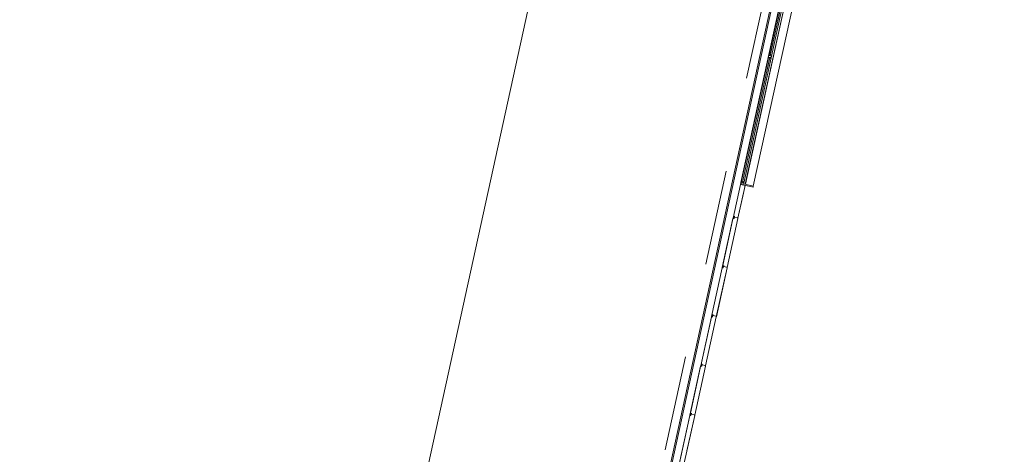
# Model space of a CAD drawing. Header units: metres. Extents: x 233012 to 233264, y 553571 to 554014.
# Tile 269 of 313: x 233064.08 to 233084.77, y 553906.51 to 553915.66. Entities that reach past the tile are written whole.
import ezdxf

# ---------------------------------------------------------------- set-up
doc = ezdxf.new("R2010")
doc.units = ezdxf.units.M
doc.linetypes.add('NLCS-HIDDEN', pattern=[4, 2, -2])
for name, color, linetype, lineweight in [('A-N---NPP', 251, 'NLCS-HIDDEN', 9), ('A-NA23_vloer', 252, 'Continuous', 0), ('A-NL$1B_3D-modellen_algemeen', 252, 'Continuous', 5), ('A-NL$1B_3D-modellen_algemeen-drsn', 252, 'Continuous', 5), ('A-NL23_vloeraanzicht', 252, 'Continuous', 5), ('A-NL30_wandopeningen', 252, 'Continuous', 5)]:
    doc.layers.add(name, color=color, linetype=linetype, lineweight=lineweight)

# ---------------------------------------------------------------- blocks, each defined once
blk = doc.blocks.new('NLRS_41_GM_WPB_waterslag_gen_mie - waterslag-5561189-01_Situatie')
at = {"layer": 'A-NL$1B_3D-modellen_algemeen'}
for p, q in [((-2.485, 0), (2.985, 0)), ((2.985, -0.001), (-2.485, -0.001)), ((22.215, -0.279), (-22.215, -0.279))]:
    blk.add_line(p, q, dxfattribs=at)
blk = doc.blocks.new('NLRS_31_WI_UN_samenstelling aluminium A1B1-SH_gen_mie - 1410x5520-2943768-01_Situatie')
at = {"layer": 'A-NL30_wandopeningen'}
for p, q in [((-2.692, 0), (-2.76, 0)), ((-2.76, 0), (-2.76, -0.01)), ((-2.719, 0), (2.719, 0)), ((-2.692, -0.004), (-2.692, 0)), ((-2.692, -0.004), (-2.692, 0)), ((-0.039, 0), (-0.039, -0.004)), ((0.039, 0), (-0.039, 0)), ((-0.039, 0), (-0.039, -0.004)), ((0.039, -0.004), (0.039, 0)), ((0.039, -0.004), (0.039, 0)), ((2.692, -0.004), (2.692, 0)), ((2.692, 0), (2.76, 0)), ((2.692, -0.004), (2.692, 0)), ((2.76, 0), (2.76, -0.01)), ((-2.76, -0.01), (-2.738, -0.01)), ((-2.738, -0.01), (-2.738, -0.062)), ((-2.738, -0.062), (-2.714, -0.062)), ((2.719, -0.062), (-2.719, -0.062)), ((-2.714, -0.004), (-2.692, -0.004)), ((-2.714, -0.062), (-2.714, -0.004)), ((-2.714, -0.004), (-2.692, -0.004)), ((-2.714, -0.034), (-2.694, -0.034)), ((-2.714, -0.062), (-2.714, -0.034)), ((-2.694, -0.062), (-2.714, -0.062)), ((-0.024, -0.007), (-2.707, -0.007)), ((-2.707, -0.007), (-2.707, -0.031)), ((-2.707, -0.031), (-0.024, -0.031)), ((-2.694, -0.034), (-2.694, -0.062)), ((-0.039, -0.004), (-0.017, -0.004)), ((-0.039, -0.004), (-0.017, -0.004)), ((-0.037, -0.034), (-0.037, -0.062)), ((-0.017, -0.034), (-0.037, -0.034)), ((-0.037, -0.062), (-0.017, -0.062)), ((-0.024, -0.031), (-0.024, -0.007)), ((-0.017, -0.004), (-0.017, -0.062)), ((-0.017, -0.062), (-0.017, -0.034)), ((-0.017, -0.062), (0.017, -0.062)), ((0.017, -0.004), (0.039, -0.004)), ((0.017, -0.004), (0.039, -0.004)), ((0.017, -0.062), (0.017, -0.004)), ((0.017, -0.034), (0.037, -0.034)), ((0.017, -0.062), (0.017, -0.034)), ((0.037, -0.062), (0.017, -0.062)), ((2.707, -0.007), (0.024, -0.007)), ((0.024, -0.007), (0.024, -0.031)), ((0.024, -0.031), (2.707, -0.031)), ((0.037, -0.034), (0.037, -0.062)), ((2.715, -0.004), (2.692, -0.004)), ((2.715, -0.004), (2.692, -0.004)), ((2.694, -0.034), (2.694, -0.062)), ((2.714, -0.034), (2.694, -0.034)), ((2.694, -0.062), (2.714, -0.062)), ((2.707, -0.031), (2.707, -0.007)), ((2.714, -0.062), (2.714, -0.034)), ((2.715, -0.062), (2.715, -0.004)), ((2.738, -0.062), (2.715, -0.062)), ((2.738, -0.01), (2.738, -0.062)), ((2.76, -0.01), (2.738, -0.01))]:
    blk.add_line(p, q, dxfattribs=at)
blk = doc.blocks.new('NLRS_21_GM_UN_spouwlat_gen_mie - stelkozijn multiplex_gen_bxh25x245-V709-01_Situatie')
at = {"layer": 'A-NL$1B_3D-modellen_algemeen-drsn'}
for p, q in [((233079.246, 553912.21), (233079.242, 553912.188)), ((233079.242, 553912.188), (233079.491, 553912.134)), ((233079.496, 553912.158), (233079.293, 553912.203)), ((233079.491, 553912.134), (233079.496, 553912.158))]:
    blk.add_line(p, q, dxfattribs=at)
blk = doc.blocks.new('NLRS_21_GM_UN_spouwlat_gen_mie - stelkozijn multiplex_gen_bxh25x245-6690172-01_Situatie')
at = {"layer": 'A-NL$1B_3D-modellen_algemeen'}
for p, q in [((233084.321, 553934.206), (233083.151, 553928.863)), ((233084.067, 553934.241), (233084.066, 553934.234)), ((233083.483, 553931.573), (233083.482, 553931.566)), ((233083.492, 553931.613), (233083.491, 553931.606)), ((233082.908, 553928.945), (233082.907, 553928.937))]:
    blk.add_line(p, q, dxfattribs=at)

msp = doc.modelspace()

# ---------------------------------------------------------------- linework, layer by layer
at = {"layer": 'A-N---NPP', "flags": 128}
msp.add_lwpolyline([(233208.526, 553888.618), (233228.609, 553980.395), (233099.954, 554008.548), (233025.404, 553667.867), (233154.055, 553639.689), (233189.361, 553801.036), (233206.475, 553797.378), (233225.622, 553884.877)], close=True, dxfattribs=at)
at = {"layer": 'A-NA23_vloer', "flags": 128}
msp.add_lwpolyline([(233189.73, 553676.511), (233188.662, 553671.627), (233028.961, 553706.574), (233096.334, 554014.459), (233264.258, 553977.712), (233263.934, 553967.325), (233258.935, 553967.43), (233259.131, 553973.716), (233100.149, 554008.505), (233034.914, 553710.389), (233189.73, 553676.511)], dxfattribs=at)
at = {"layer": 'A-NL$1B_3D-modellen_algemeen-drsn'}
for p, q in [((233079.227, 553912.191), (233079.071, 553911.481)), ((233079.073, 553911.484), (233079.228, 553912.191)), ((233079.324, 553912.17), (233079.172, 553911.48)), ((233079.324, 553912.17), (233079.237, 553912.189)), ((233079.321, 553912.155), (233079.325, 553912.17)), ((233079.173, 553911.479), (233079.289, 553912.009)), ((233079.07, 553911.474), (233078.845, 553910.445)), ((233079.07, 553911.47), (233078.847, 553910.449)), ((233079.172, 553911.475), (233078.946, 553910.444)), ((233078.947, 553910.444), (233079.173, 553911.475)), ((233079.089, 553911.475), (233079.07, 553911.474)), ((233079.074, 553911.473), (233079.09, 553911.474)), ((233079.082, 553911.479), (233079.086, 553911.496)), ((233079.083, 553911.479), (233079.087, 553911.496)), ((233079.094, 553911.518), (233079.09, 553911.501)), ((233079.091, 553911.501), (233079.095, 553911.518)), ((233079.094, 553911.513), (233079.092, 553911.502)), ((233079.096, 553911.496), (233079.092, 553911.477)), ((233079.093, 553911.502), (233079.095, 553911.513)), ((233079.097, 553911.495), (233079.093, 553911.477)), ((233079.104, 553911.516), (233079.102, 553911.504)), ((233079.165, 553911.488), (233079.102, 553911.502)), ((233079.105, 553911.516), (233079.103, 553911.504)), ((233079.104, 553911.502), (233079.164, 553911.489)), ((233079.17, 553911.492), (233079.17, 553911.48)), ((233079.171, 553911.48), (233079.171, 553911.492)), ((233078.843, 553910.439), (233078.618, 553909.41)), ((233078.62, 553909.413), (233078.844, 553910.435)), ((233078.945, 553910.44), (233078.719, 553909.409)), ((233078.72, 553909.408), (233078.946, 553910.439)), ((233078.863, 553910.439), (233078.843, 553910.439)), ((233078.863, 553910.438), (233078.847, 553910.438)), ((233078.855, 553910.444), (233078.859, 553910.46)), ((233078.856, 553910.444), (233078.86, 553910.46)), ((233078.863, 553910.466), (233078.867, 553910.483)), ((233078.864, 553910.466), (233078.868, 553910.483)), ((233078.868, 553910.478), (233078.865, 553910.467)), ((233078.869, 553910.46), (233078.865, 553910.441)), ((233078.866, 553910.467), (233078.869, 553910.477)), ((233078.866, 553910.441), (233078.87, 553910.46)), ((233078.939, 553910.453), (233078.875, 553910.467)), ((233078.877, 553910.481), (233078.876, 553910.468)), ((233078.878, 553910.481), (233078.877, 553910.468)), ((233078.877, 553910.466), (233078.937, 553910.453)), ((233078.944, 553910.457), (233078.943, 553910.444)), ((233078.944, 553910.444), (233078.945, 553910.457)), ((233078.617, 553909.403), (233078.392, 553908.374)), ((233078.393, 553908.378), (233078.617, 553909.399)), ((233078.493, 553908.373), (233078.718, 553909.404)), ((233078.494, 553908.373), (233078.719, 553909.404)), ((233078.636, 553909.404), (233078.617, 553909.403)), ((233078.621, 553909.402), (233078.636, 553909.403)), ((233078.629, 553909.408), (233078.632, 553909.425)), ((233078.63, 553909.408), (233078.633, 553909.425)), ((233078.637, 553909.43), (233078.64, 553909.447)), ((233078.638, 553909.43), (233078.641, 553909.447)), ((233078.641, 553909.442), (233078.639, 553909.431)), ((233078.643, 553909.425), (233078.639, 553909.406)), ((233078.642, 553909.442), (233078.64, 553909.431)), ((233078.64, 553909.406), (233078.644, 553909.424)), ((233078.712, 553909.417), (233078.648, 553909.431)), ((233078.651, 553909.445), (233078.649, 553909.433)), ((233078.65, 553909.433), (233078.652, 553909.445)), ((233078.651, 553909.431), (233078.711, 553909.418)), ((233078.717, 553909.421), (233078.717, 553909.409)), ((233078.718, 553909.421), (233078.718, 553909.409)), ((233078.39, 553908.368), (233078.165, 553907.339)), ((233078.39, 553908.364), (233078.167, 553907.342)), ((233078.266, 553907.338), (233078.492, 553908.369)), ((233078.267, 553907.337), (233078.493, 553908.368)), ((233078.41, 553908.368), (233078.39, 553908.368)), ((233078.41, 553908.367), (233078.394, 553908.367)), ((233078.406, 553908.389), (233078.402, 553908.373)), ((233078.403, 553908.373), (233078.407, 553908.389)), ((233078.414, 553908.412), (233078.41, 553908.395)), ((233078.411, 553908.395), (233078.415, 553908.412)), ((233078.414, 553908.407), (233078.412, 553908.396)), ((233078.416, 553908.389), (233078.412, 553908.37)), ((233078.415, 553908.406), (233078.413, 553908.396)), ((233078.417, 553908.389), (233078.413, 553908.37)), ((233078.485, 553908.382), (233078.422, 553908.396)), ((233078.424, 553908.41), (233078.423, 553908.397)), ((233078.424, 553908.397), (233078.425, 553908.41)), ((233078.424, 553908.395), (233078.484, 553908.382)), ((233078.49, 553908.386), (233078.49, 553908.373)), ((233078.491, 553908.386), (233078.491, 553908.373)), ((233078.164, 553907.332), (233077.938, 553906.303)), ((233077.94, 553906.307), (233078.164, 553907.328)), ((233078.265, 553907.333), (233078.04, 553906.302)), ((233078.103, 553906.587), (233078.266, 553907.333)), ((233078.183, 553907.333), (233078.164, 553907.332)), ((233078.183, 553907.332), (233078.167, 553907.331)), ((233078.176, 553907.337), (233078.179, 553907.354)), ((233078.177, 553907.337), (233078.18, 553907.354)), ((233078.184, 553907.359), (233078.187, 553907.376)), ((233078.185, 553907.359), (233078.188, 553907.376)), ((233078.188, 553907.371), (233078.185, 553907.36)), ((233078.19, 553907.354), (233078.185, 553907.335)), ((233078.189, 553907.371), (233078.186, 553907.36)), ((233078.191, 553907.353), (233078.186, 553907.335)), ((233078.259, 553907.346), (233078.195, 553907.36)), ((233078.198, 553907.374), (233078.196, 553907.362)), ((233078.199, 553907.374), (233078.197, 553907.362)), ((233078.197, 553907.36), (233078.258, 553907.347)), ((233078.264, 553907.35), (233078.264, 553907.338)), ((233078.265, 553907.338), (233078.265, 553907.35))]:
    msp.add_line(p, q, dxfattribs=at)
for centre, major_axis, start_param, end_param in [((233079.074, 553911.469), (0.00298, 0.00267), 0.931354, 2.19532), ((233079.074, 553911.469), (0.00203, -0.00344), 2.699863, 3.963829), ((233079.077, 553911.483), (-0.00331, 0.00258), 0.445859, 1.753266), ((233079.08, 553911.48), (-0.00166, 0.00273), 2.116784, 3.95097), ((233079.08, 553911.48), (0.00086, 0.00203), 3.063058, 4.897244), ((233079.089, 553911.495), (0.00336, 0.00098), 2.082322, 2.641178), ((233079.089, 553911.495), (-0.00285, 0.00203), 6.127866, 6.686722), ((233079.089, 553911.495), (0.00195, 0.00157), 1.689623, 2.248479), ((233079.088, 553911.502), (-0.00192, 0.00107), 2.876938, 3.435795), ((233079.089, 553911.477), (0.00225, 0.00108), 4.29038, 5.620278), ((233079.088, 553911.502), (-0.0017, 0.00271), 3.378972, 3.937828), ((233079.089, 553911.477), (0.00143, -0.0032), 5.888446, 7.218344), ((233079.089, 553911.477), (0.00275, 0.00217), 4.069193, 5.39909), ((233079.095, 553911.502), (0.00316, 0.00052), 2.764345, 4.299093), ((233079.095, 553911.502), (0.00218, 0.00029), 2.796726, 4.331349), ((233079.095, 553911.502), (0.0022, -0.00005), 2.951707, 4.48633), ((233079.097, 553911.518), (0.00273, 0.00219), 0.677683, 2.248479), ((233079.097, 553911.518), (0.00273, 0.00219), 0.677683, 2.248479), ((233079.097, 553911.512), (0.00306, 0.00094), 1.055608, 2.626404), ((233079.093, 553911.496), (0.00138, 0.00322), 4.902642, 6.438001), ((233079.093, 553911.496), (0.00212, -0.00278), 0.704419, 2.239778), ((233079.093, 553911.496), (-0.0004, -0.00247), 1.517566, 3.052924), ((233079.097, 553911.518), (-0.00108, 0.00226), 5.621896, 7.192692), ((233079.097, 553911.512), (0.00219, 0.00023), 1.249046, 2.819842), ((233079.097, 553911.512), (0.00219, 0.00023), 1.249046, 2.819842), ((233079.099, 553911.512), (0.00131, 0.00177), 5.221733, 6.705263), ((233079.099, 553911.512), (0.00072, 0.00208), 4.916898, 6.400428), ((233079.099, 553911.512), (0.00246, -0.00204), 0.564994, 2.048524), ((233079.104, 553911.504), (0.00077, 0.00341), 1.664264, 2.402198), ((233079.104, 553911.504), (0.0035, -0.00012), 3.048082, 3.786017), ((233079.104, 553911.504), (0.00199, 0.00152), 2.360264, 3.114134), ((233079.102, 553911.517), (-0.00335, 0.00103), 3.311397, 4.794927), ((233079.102, 553911.517), (-0.00314, 0.00154), 3.47021, 4.953739), ((233079.102, 553911.517), (-0.00219, 0.0012), 3.513843, 4.997373), ((233079.104, 553911.503), (0.00011, 0.00165), 1.506714, 2.990244), ((233079.104, 553911.503), (0.000121, 0.000639), 1.629204, 3.112733), ((233079.104, 553911.503), (-0.000183, 0.000624), 1.157648, 2.641178), ((233079.164, 553911.49), (0.00085, 0.000527), 3.941765, 5.512561), ((233079.165, 553911.489), (0.000884, -0.000467), 4.982599, 6.553395), ((233079.168, 553911.492), (0.00186, 0.00069), 0.901148, 2.569735), ((233079.168, 553911.492), (0.00031, 0.00126), 4.933576, 7.877773), ((233079.17, 553911.48), (0.0027, -0.0013), 2.472128, 4.943664), ((233079.17, 553911.48), (0.00299, -0.00023), 2.099436, 4.570971), ((233079.168, 553911.492), (-0.0018, 0.00087), 3.574806, 5.046539), ((233079.168, 553911.492), (0.000034, -0.000291), 1.43767, 4.381867), ((233079.168, 553911.492), (0.000102, -0.000275), 1.198998, 4.143195), ((233079.17, 553911.48), (0.00199, -0.00017), 2.107302, 4.578591), ((233079.168, 553911.482), (0.000994, -0.000113), 5.278694, 6.377924), ((233079.172, 553911.48), (-0.0018, 0.00001), 0.118124, 2.762603), ((233079.172, 553911.48), (0.000799, 0.000047), 3.259871, 5.753934), ((233079.171, 553911.475), (0.00145, 0.00138), 5.307534, 6.87833), ((233079.171, 553911.475), (0.000016, -0.001), 1.338972, 2.909768), ((233079.171, 553911.475), (0.000016, -0.001), 1.338972, 2.909768), ((233078.847, 553910.434), (0.00298, 0.00267), 0.931354, 2.19532), ((233078.847, 553910.434), (0.00203, -0.00344), 2.699863, 3.963829), ((233078.851, 553910.448), (0.0042, 0.00007), 2.909966, 4.217373), ((233078.851, 553910.448), (0.00345, -0.0024), 3.534291, 4.841698), ((233078.853, 553910.444), (0.00151, -0.00282), 5.313654, 7.14784), ((233078.853, 553910.444), (0.0017, -0.0014), 4.924274, 6.758459), ((233078.853, 553910.444), (0.00081, -0.00205), 5.42827, 7.262456), ((233078.862, 553910.459), (0.00188, -0.00295), 3.371735, 3.930592), ((233078.862, 553910.459), (-0.00016, -0.0035), 3.985195, 4.544052), ((233078.862, 553910.459), (0.00108, -0.00225), 3.490623, 4.04948), ((233078.861, 553910.466), (0.00315, -0.00056), 5.686243, 6.2451), ((233078.861, 553910.466), (0.00189, -0.00113), 6.046079, 6.604935), ((233078.861, 553910.466), (0.00144, -0.00166), 0.083893, 0.64275), ((233078.863, 553910.442), (0.00225, 0.00108), 4.29038, 5.620278), ((233078.863, 553910.442), (0.00143, -0.0032), 5.888446, 7.218344), ((233078.863, 553910.442), (0.00275, 0.00217), 4.069193, 5.39909), ((233078.868, 553910.466), (0.00316, 0.00052), 2.764345, 4.299093), ((233078.868, 553910.466), (0.00218, 0.00029), 2.796726, 4.331349), ((233078.868, 553910.466), (0.0022, -0.00005), 2.951707, 4.48633), ((233078.871, 553910.482), (0.00116, 0.0033), 0.122489, 1.693286), ((233078.871, 553910.482), (0.00116, 0.0033), 0.122489, 1.693286), ((233078.871, 553910.482), (0.00192, 0.0016), 0.662909, 2.233706), ((233078.871, 553910.477), (0.00306, 0.00094), 1.055608, 2.626404), ((233078.867, 553910.461), (0.00138, 0.00322), 4.902642, 6.438001), ((233078.867, 553910.461), (0.00212, -0.00278), 0.704419, 2.239778), ((233078.867, 553910.461), (-0.0004, -0.00247), 1.517566, 3.052924), ((233078.871, 553910.477), (0.00219, 0.00023), 1.249046, 2.819842), ((233078.871, 553910.477), (0.00219, 0.00023), 1.249046, 2.819842), ((233078.872, 553910.477), (0.00246, -0.00204), 0.564994, 2.048524), ((233078.872, 553910.477), (0.00131, 0.00177), 5.221733, 6.705263), ((233078.872, 553910.477), (0.00072, 0.00208), 4.916898, 6.400428), ((233078.877, 553910.468), (0.00077, 0.00341), 1.664264, 2.402198), ((233078.877, 553910.468), (0.0035, -0.00012), 3.048082, 3.786017), ((233078.877, 553910.468), (0.00199, 0.00152), 2.360264, 3.114134), ((233078.875, 553910.481), (-0.00014, -0.0035), 1.481303, 2.964833), ((233078.875, 553910.481), (0.00145, 0.00319), 5.011082, 6.494612), ((233078.875, 553910.481), (0.00137, 0.00209), 5.162977, 6.646507), ((233078.877, 553910.468), (0.00061, -0.00153), 4.202447, 5.685977), ((233078.877, 553910.468), (0.000586, -0.000281), 3.460683, 4.944212), ((233078.877, 553910.468), (0.000142, -0.000634), 4.363322, 5.846852), ((233078.938, 553910.454), (0.000794, -0.000608), 5.150418, 6.721214), ((233078.941, 553910.457), (0.00069, 0.00186), 0.040866, 1.709453), ((233078.939, 553910.454), (0.000884, -0.000467), 4.982599, 6.553395), ((233078.942, 553910.456), (0.00031, 0.00126), 4.933576, 7.877773), ((233078.943, 553910.444), (0.0027, -0.0013), 2.472128, 4.943664), ((233078.943, 553910.444), (0.00299, -0.00023), 2.099436, 4.570971), ((233078.942, 553910.456), (0.000034, -0.000291), 1.43767, 4.381867), ((233078.942, 553910.456), (0.000102, -0.000275), 1.198998, 4.143195), ((233078.943, 553910.444), (0.00199, -0.00017), 2.107302, 4.578591), ((233078.942, 553910.457), (0.00045, -0.00195), 1.326327, 2.798059), ((233078.942, 553910.447), (0.000994, -0.000113), 5.278694, 6.377924), ((233078.945, 553910.444), (0.00164, 0.00075), 2.825219, 5.469697), ((233078.945, 553910.444), (0.000791, -0.000117), 3.465414, 5.959476), ((233078.945, 553910.444), (0.000584, 0.000547), 2.566065, 5.060127), ((233078.944, 553910.44), (0.00145, 0.00138), 5.307534, 6.87833), ((233078.944, 553910.44), (0.000016, -0.001), 1.338972, 2.909768), ((233078.944, 553910.44), (0.000016, -0.001), 1.338972, 2.909768), ((233078.621, 553909.398), (0.00298, 0.00267), 0.931354, 2.19532), ((233078.621, 553909.398), (0.00203, -0.00344), 2.699863, 3.963829), ((233078.624, 553909.412), (0.0042, 0.00007), 2.909966, 4.217373), ((233078.624, 553909.412), (0.00345, -0.0024), 3.534291, 4.841698), ((233078.627, 553909.409), (0.00151, -0.00282), 5.313654, 7.14784), ((233078.627, 553909.409), (0.0017, -0.0014), 4.924274, 6.758459), ((233078.627, 553909.409), (0.00081, -0.00205), 5.42827, 7.262456), ((233078.636, 553909.424), (0.00188, -0.00295), 3.371735, 3.930592), ((233078.636, 553909.424), (-0.00016, -0.0035), 3.985195, 4.544052), ((233078.636, 553909.424), (0.00108, -0.00225), 3.490623, 4.04948), ((233078.635, 553909.431), (0.00189, -0.00113), 6.046079, 6.604935), ((233078.635, 553909.431), (0.00144, -0.00166), 0.083893, 0.64275), ((233078.636, 553909.406), (0.00225, 0.00108), 4.29038, 5.620278), ((233078.636, 553909.406), (0.00143, -0.0032), 5.888446, 7.218344), ((233078.636, 553909.406), (0.00275, 0.00217), 4.069193, 5.39909), ((233078.635, 553909.431), (0.00315, -0.00056), 5.686243, 6.2451), ((233078.642, 553909.431), (0.00316, 0.00052), 2.764345, 4.299093), ((233078.642, 553909.431), (0.00218, 0.00029), 2.796726, 4.331349), ((233078.642, 553909.431), (0.0022, -0.00005), 2.951707, 4.48633), ((233078.644, 553909.447), (0.00116, 0.0033), 0.122489, 1.693286), ((233078.644, 553909.447), (0.00116, 0.0033), 0.122489, 1.693286), ((233078.644, 553909.447), (0.00192, 0.0016), 0.662909, 2.233706), ((233078.644, 553909.441), (0.00306, 0.00094), 1.055608, 2.626404), ((233078.64, 553909.425), (0.00138, 0.00322), 4.902642, 6.438001), ((233078.64, 553909.425), (0.00212, -0.00278), 0.704419, 2.239778), ((233078.64, 553909.425), (-0.0004, -0.00247), 1.517566, 3.052924), ((233078.644, 553909.441), (0.00219, 0.00023), 1.249046, 2.819842), ((233078.644, 553909.441), (0.00219, 0.00023), 1.249046, 2.819842), ((233078.646, 553909.441), (0.00246, -0.00204), 0.564994, 2.048524), ((233078.646, 553909.441), (0.00131, 0.00177), 5.221733, 6.705263), ((233078.646, 553909.441), (0.00072, 0.00208), 4.916898, 6.400428), ((233078.65, 553909.433), (0.00077, 0.00341), 1.664264, 2.402198), ((233078.65, 553909.433), (0.0035, -0.00012), 3.048082, 3.786017), ((233078.65, 553909.433), (0.00199, 0.00152), 2.360264, 3.114134), ((233078.648, 553909.446), (-0.00014, -0.0035), 1.481303, 2.964833), ((233078.648, 553909.446), (0.00145, 0.00319), 5.011082, 6.494612), ((233078.648, 553909.446), (0.00137, 0.00209), 5.162977, 6.646507), ((233078.651, 553909.432), (0.00061, -0.00153), 4.202447, 5.685977), ((233078.651, 553909.432), (0.000586, -0.000281), 3.460683, 4.944212), ((233078.651, 553909.432), (0.000142, -0.000634), 4.363322, 5.846852), ((233078.711, 553909.419), (0.000794, -0.000608), 5.150418, 6.721214), ((233078.712, 553909.418), (0.000884, -0.000467), 4.982599, 6.553395), ((233078.715, 553909.421), (0.00069, 0.00186), 0.040866, 1.709453), ((233078.716, 553909.409), (0.0027, -0.0013), 2.472128, 4.943664), ((233078.716, 553909.409), (0.00299, -0.00023), 2.099436, 4.570971), ((233078.715, 553909.421), (0.00031, 0.00126), 4.933576, 7.877773), ((233078.716, 553909.409), (0.00199, -0.00017), 2.107302, 4.578591), ((233078.715, 553909.421), (0.00045, -0.00195), 1.326327, 2.798059), ((233078.715, 553909.421), (0.000034, -0.000291), 1.43767, 4.381867), ((233078.715, 553909.421), (0.000102, -0.000275), 1.198998, 4.143195), ((233078.715, 553909.411), (0.000994, -0.000113), 5.278694, 6.377924), ((233078.719, 553909.409), (0.00164, 0.00075), 2.825219, 5.469697), ((233078.719, 553909.409), (0.000791, -0.000117), 3.465414, 5.959476), ((233078.719, 553909.409), (0.000584, 0.000547), 2.566065, 5.060127), ((233078.717, 553909.404), (0.00145, 0.00138), 5.307534, 6.87833), ((233078.717, 553909.404), (0.000016, -0.001), 1.338972, 2.909768), ((233078.717, 553909.404), (0.000016, -0.001), 1.338972, 2.909768), ((233078.394, 553908.363), (0.00298, 0.00267), 0.931354, 2.19532), ((233078.394, 553908.363), (0.00203, -0.00344), 2.699863, 3.963829), ((233078.398, 553908.377), (0.0042, 0.00007), 2.909966, 4.217373), ((233078.398, 553908.377), (0.00345, -0.0024), 3.534291, 4.841698), ((233078.4, 553908.373), (0.00151, -0.00282), 5.313654, 7.14784), ((233078.4, 553908.373), (0.0017, -0.0014), 4.924274, 6.758459), ((233078.4, 553908.373), (0.00081, -0.00205), 5.42827, 7.262456), ((233078.409, 553908.388), (0.00188, -0.00295), 3.371735, 3.930592), ((233078.409, 553908.388), (-0.00016, -0.0035), 3.985195, 4.544052), ((233078.409, 553908.388), (0.00108, -0.00225), 3.490623, 4.04948), ((233078.408, 553908.395), (0.00315, -0.00056), 5.686243, 6.2451), ((233078.408, 553908.395), (0.00189, -0.00113), 6.046079, 6.604935), ((233078.408, 553908.395), (0.00144, -0.00166), 0.083893, 0.64275), ((233078.41, 553908.371), (0.00225, 0.00108), 4.29038, 5.620278), ((233078.41, 553908.371), (0.00143, -0.0032), 5.888446, 7.218344), ((233078.41, 553908.371), (0.00275, 0.00217), 4.069193, 5.39909), ((233078.415, 553908.395), (0.00316, 0.00052), 2.764345, 4.299093), ((233078.415, 553908.395), (0.00218, 0.00029), 2.796726, 4.331349), ((233078.415, 553908.395), (0.0022, -0.00005), 2.951707, 4.48633), ((233078.417, 553908.411), (0.00116, 0.0033), 0.122489, 1.693286), ((233078.417, 553908.411), (0.00116, 0.0033), 0.122489, 1.693286), ((233078.417, 553908.406), (0.00306, 0.00094), 1.055608, 2.626404), ((233078.414, 553908.39), (-0.0004, -0.00247), 1.517566, 3.052924), ((233078.417, 553908.411), (0.00192, 0.0016), 0.662909, 2.233706), ((233078.417, 553908.406), (0.00219, 0.00023), 1.249046, 2.819842), ((233078.417, 553908.406), (0.00219, 0.00023), 1.249046, 2.819842), ((233078.414, 553908.39), (0.00138, 0.00322), 4.902642, 6.438001), ((233078.414, 553908.39), (0.00212, -0.00278), 0.704419, 2.239778), ((233078.419, 553908.406), (0.00246, -0.00204), 0.564994, 2.048524), ((233078.419, 553908.406), (0.00131, 0.00177), 5.221733, 6.705263), ((233078.419, 553908.406), (0.00072, 0.00208), 4.916898, 6.400428), ((233078.424, 553908.397), (0.00077, 0.00341), 1.664264, 2.402198), ((233078.424, 553908.397), (0.0035, -0.00012), 3.048082, 3.786017), ((233078.424, 553908.397), (0.00199, 0.00152), 2.360264, 3.114134), ((233078.422, 553908.41), (0.00137, 0.00209), 5.162977, 6.646507), ((233078.422, 553908.41), (-0.00014, -0.0035), 1.481303, 2.964833), ((233078.422, 553908.41), (0.00145, 0.00319), 5.011082, 6.494612), ((233078.424, 553908.397), (0.00061, -0.00153), 4.202447, 5.685977), ((233078.424, 553908.397), (0.000586, -0.000281), 3.460683, 4.944212), ((233078.424, 553908.397), (0.000142, -0.000634), 4.363322, 5.846852), ((233078.484, 553908.383), (0.000794, -0.000608), 5.150418, 6.721214), ((233078.486, 553908.383), (0.000884, -0.000467), 4.982599, 6.553395), ((233078.488, 553908.386), (0.00069, 0.00186), 0.040866, 1.709453), ((233078.488, 553908.385), (0.00031, 0.00126), 4.933576, 7.877773), ((233078.49, 553908.373), (0.0027, -0.0013), 2.472128, 4.943664), ((233078.49, 553908.373), (0.00299, -0.00023), 2.099436, 4.570971), ((233078.488, 553908.385), (0.000034, -0.000291), 1.43767, 4.381867), ((233078.488, 553908.385), (0.000102, -0.000275), 1.198998, 4.143195), ((233078.49, 553908.373), (0.00199, -0.00017), 2.107302, 4.578591), ((233078.488, 553908.386), (0.00045, -0.00195), 1.326327, 2.798059), ((233078.489, 553908.376), (0.000994, -0.000113), 5.278694, 6.377924), ((233078.492, 553908.373), (0.00164, 0.00075), 2.825219, 5.469697), ((233078.492, 553908.373), (0.000791, -0.000117), 3.465414, 5.959476), ((233078.492, 553908.373), (0.000584, 0.000547), 2.566065, 5.060127), ((233078.491, 553908.369), (0.00145, 0.00138), 5.307534, 6.87833), ((233078.491, 553908.369), (0.000016, -0.001), 1.338972, 2.909768), ((233078.491, 553908.369), (0.000016, -0.001), 1.338972, 2.909768), ((233078.168, 553907.328), (0.00298, 0.00267), 0.931354, 2.19532), ((233078.168, 553907.328), (0.00203, -0.00344), 2.699863, 3.963829), ((233078.171, 553907.341), (0.0042, 0.00007), 2.909966, 4.217373), ((233078.171, 553907.341), (0.00345, -0.0024), 3.534291, 4.841698), ((233078.174, 553907.338), (0.00151, -0.00282), 5.313654, 7.14784), ((233078.174, 553907.338), (0.0017, -0.0014), 4.924274, 6.758459), ((233078.174, 553907.338), (0.00081, -0.00205), 5.42827, 7.262456), ((233078.183, 553907.353), (0.00188, -0.00295), 3.371735, 3.930592), ((233078.183, 553907.353), (-0.00016, -0.0035), 3.985195, 4.544052), ((233078.183, 553907.353), (0.00108, -0.00225), 3.490623, 4.04948), ((233078.181, 553907.36), (0.00189, -0.00113), 6.046079, 6.604935), ((233078.181, 553907.36), (0.00144, -0.00166), 0.083893, 0.64275), ((233078.183, 553907.335), (0.00225, 0.00108), 4.29038, 5.620278), ((233078.183, 553907.335), (0.00143, -0.0032), 5.888446, 7.218344), ((233078.183, 553907.335), (0.00275, 0.00217), 4.069193, 5.39909), ((233078.181, 553907.36), (0.00315, -0.00056), 5.686243, 6.2451), ((233078.189, 553907.36), (0.00316, 0.00052), 2.764345, 4.299093), ((233078.189, 553907.36), (0.00218, 0.00029), 2.796726, 4.331349), ((233078.189, 553907.36), (0.0022, -0.00005), 2.951707, 4.48633), ((233078.191, 553907.376), (0.00116, 0.0033), 0.122489, 1.693286), ((233078.191, 553907.376), (0.00116, 0.0033), 0.122489, 1.693286), ((233078.191, 553907.376), (0.00192, 0.0016), 0.662909, 2.233706), ((233078.191, 553907.37), (0.00306, 0.00094), 1.055608, 2.626404), ((233078.187, 553907.354), (0.00138, 0.00322), 4.902642, 6.438001), ((233078.187, 553907.354), (0.00212, -0.00278), 0.704419, 2.239778), ((233078.187, 553907.354), (-0.0004, -0.00247), 1.517566, 3.052924), ((233078.191, 553907.37), (0.00219, 0.00023), 1.249046, 2.819842), ((233078.191, 553907.37), (0.00219, 0.00023), 1.249046, 2.819842), ((233078.193, 553907.37), (0.00246, -0.00204), 0.564994, 2.048524), ((233078.193, 553907.37), (0.00131, 0.00177), 5.221733, 6.705263), ((233078.193, 553907.37), (0.00072, 0.00208), 4.916898, 6.400428), ((233078.197, 553907.362), (0.00077, 0.00341), 1.664264, 2.402198), ((233078.197, 553907.362), (0.0035, -0.00012), 3.048082, 3.786017), ((233078.197, 553907.362), (0.00199, 0.00152), 2.360264, 3.114134), ((233078.195, 553907.375), (-0.00014, -0.0035), 1.481303, 2.964833), ((233078.195, 553907.375), (0.00145, 0.00319), 5.011082, 6.494612), ((233078.195, 553907.375), (0.00137, 0.00209), 5.162977, 6.646507), ((233078.198, 553907.361), (0.00061, -0.00153), 4.202447, 5.685977), ((233078.198, 553907.361), (0.000586, -0.000281), 3.460683, 4.944212), ((233078.198, 553907.361), (0.000142, -0.000634), 4.363322, 5.846852), ((233078.258, 553907.348), (0.000794, -0.000608), 5.150418, 6.721214), ((233078.259, 553907.347), (0.000884, -0.000467), 4.982599, 6.553395), ((233078.261, 553907.35), (0.00069, 0.00186), 0.040866, 1.709453), ((233078.263, 553907.338), (0.0027, -0.0013), 2.472128, 4.943664), ((233078.263, 553907.338), (0.00299, -0.00023), 2.099436, 4.570971), ((233078.262, 553907.35), (0.00031, 0.00126), 4.933576, 7.877773), ((233078.263, 553907.338), (0.00199, -0.00017), 2.107302, 4.578591), ((233078.262, 553907.35), (0.00045, -0.00195), 1.326327, 2.798059), ((233078.262, 553907.35), (0.000034, -0.000291), 1.43767, 4.381867), ((233078.262, 553907.35), (0.000102, -0.000275), 1.198998, 4.143195), ((233078.262, 553907.34), (0.000994, -0.000113), 5.278694, 6.377924), ((233078.265, 553907.338), (0.00164, 0.00075), 2.825219, 5.469697), ((233078.264, 553907.333), (0.000016, -0.001), 1.338972, 2.909768), ((233078.264, 553907.333), (0.000016, -0.001), 1.338972, 2.909768), ((233078.265, 553907.338), (0.000791, -0.000117), 3.465414, 5.959476), ((233078.265, 553907.338), (0.000584, 0.000547), 2.566065, 5.060127), ((233078.264, 553907.333), (0.00145, 0.00138), 5.307534, 6.87833)]:
    msp.add_ellipse(centre, major_axis=major_axis, ratio=1, start_param=start_param, end_param=end_param, dxfattribs=at)
at = {"layer": 'A-NL23_vloeraanzicht'}
msp.add_line((233028.961, 553706.574), (233096.334, 554014.459), dxfattribs=at)

# ---------------------------------------------------------------- block references
at = {"layer": 'A-NL$1B_3D-modellen_algemeen', "rotation": 257.6567290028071}
msp.add_blockref('NLRS_41_GM_WPB_waterslag_gen_mie - waterslag-5561189-01_Situatie', (233079.968, 553915.111), dxfattribs=at)
at = {"layer": 'A-NL$1B_3D-modellen_algemeen'}
for name, p in [('NLRS_21_GM_UN_spouwlat_gen_mie - stelkozijn multiplex_gen_bxh25x245-6690172-01_Situatie', (-3.655, -16.705)), ('NLRS_21_GM_UN_spouwlat_gen_mie - stelkozijn multiplex_gen_bxh25x245-V709-01_Situatie', (0, 0))]:
    msp.add_blockref(name, p, dxfattribs=at)
at = {"layer": 'A-NL30_wandopeningen', "rotation": 77.65672900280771}
msp.add_blockref('NLRS_31_WI_UN_samenstelling aluminium A1B1-SH_gen_mie - 1410x5520-2943768-01_Situatie', (233079.817, 553914.888), dxfattribs=at)

doc.saveas('drawing.dxf')
